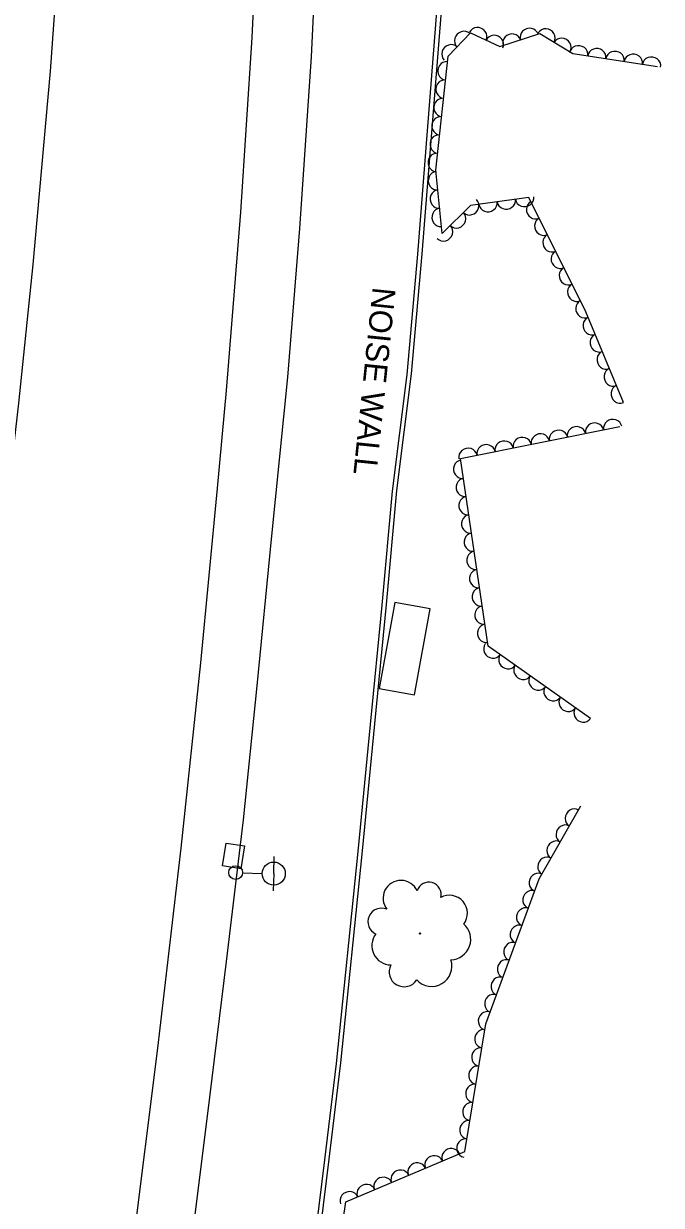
# Model space of a CAD drawing. Extents: x 1722896 to 1754269, y 648279 to 666297.
# Drawn here: x 1725869 to 1726007.3, y 660477.3 to 660733.7 of the extents above; entities that cross this region are included whole.
import ezdxf

# ---------------------------------------------------------------- set-up
doc = ezdxf.new("R2010")
doc.units = 0
for name, color, linetype in [('DESIGN - CENTERLINE - Proposed Text', 7, 'Continuous'), ('DESIGN - SCRATCH - User 1', 7, 'Continuous'), ('SURVEY - CENTERLINE - Preliminary Text', 7, 'Continuous'), ('SURVEY - DRAINAGE - Natural Features', 7, 'Continuous'), ('SURVEY - DTM - Breaklines', 7, 'Continuous'), ('SURVEY - VEGETATION - Features with Text', 7, 'Continuous')]:
    doc.layers.add(name, color=color, linetype=linetype)

msp = doc.modelspace()

# ---------------------------------------------------------------- linework, layer by layer
at = {"layer": 'DESIGN - CENTERLINE - Proposed Text'}
msp.add_lwpolyline([(1725953.72, 660588.08), (1725957.12, 660606.72), (1725949.49, 660608.12), (1725946.09, 660589.48)], close=True, dxfattribs=at)
at = {"layer": 'DESIGN - SCRATCH - User 1'}
for points in [[(1725964.76, 660812.97), (1725962.41, 660785.08), (1725960.28, 660759.37), (1725958.31, 660733.51), (1725954.36, 660683.66), (1725952.07, 660657.59), (1725948.89, 660632.28), (1725946.62, 660607.52), (1725944.1, 660581.64), (1725941.41, 660554.09), (1725936.71, 660508.09), (1725934.2, 660487.2), (1725929.99, 660453.12), (1725927.54, 660429.25), (1725923.58, 660391.25), (1725922.24, 660377.04), (1725920.23, 660353.6), (1725916.91, 660331.25)], [(1725965.72, 660813.11), (1725963.37, 660785.22), (1725961.24, 660759.5), (1725959.27, 660733.65), (1725955.32, 660683.8), (1725953.03, 660657.73), (1725949.85, 660632.42), (1725947.58, 660607.66), (1725945.06, 660581.78), (1725942.37, 660554.23), (1725937.67, 660508.23), (1725935.16, 660487.34), (1725930.95, 660453.26), (1725928.5, 660429.39), (1725924.54, 660391.39), (1725923.2, 660377.18), (1725921.19, 660353.74), (1725917.87, 660331.39)]]:
    msp.add_lwpolyline(points, dxfattribs=at)
at = {"layer": 'SURVEY - CENTERLINE - Preliminary Text'}
for points in [[(1725935.58, 660925.69), (1725936.15, 660897.94), (1725936, 660866.99), (1725935.07, 660826.95), (1725934.27, 660798.6), (1725933.12, 660764.62), (1725931.32, 660726.5), (1725928.82, 660689.24), (1725926.15, 660657.03), (1725922.66, 660621.88), (1725919.53, 660590.04), (1725916.58, 660560.97), (1725912.87, 660530.26), (1725908.78, 660496.64), (1725905.43, 660470.14), (1725900.97, 660436.07), (1725896.61, 660407.57), (1725892.97, 660380.74), (1725888.51, 660352.3), (1725884.1, 660319.32), (1725883.17, 660311.92)], [(1725920.61, 660776.1), (1725918.46, 660730.72), (1725916, 660692.82), (1725912.9, 660654.12), (1725910.95, 660632.91), (1725907.34, 660595.01), (1725903.04, 660554.81), (1725898.03, 660511.45), (1725892.58, 660468.17), (1725885.05, 660415.8), (1725878.51, 660368.95), (1725872.64, 660327.43), (1725869.72, 660308.32)], [(1725877.07, 660756.76), (1725874.7, 660723.38), (1725870.94, 660681.46), (1725867.86, 660651.37), (1725864.35, 660620.91), (1725861.38, 660596.31), (1725857.42, 660565.4), (1725853.11, 660531.78), (1725848.11, 660498.65), (1725844, 660471.94), (1725838.78, 660438.33), (1725833.72, 660405.89), (1725828.67, 660374.15), (1725823, 660339.96), (1725818.34, 660310.94), (1725816.17, 660296.26)]]:
    msp.add_lwpolyline(points, dxfattribs=at)
at = {"layer": 'SURVEY - DRAINAGE - Natural Features'}
msp.add_line((1725914.48, 660553.14), (1725914.48, 660553.14), dxfattribs=at)
msp.add_lwpolyline([(1725912.9, 660555.93), (1725916.85, 660555.3), (1725916.05, 660550.36), (1725912.1, 660550.99), (1725912.9, 660555.93)], dxfattribs=at)
at = {"layer": 'SURVEY - DTM - Breaklines'}
for p, q in [((1725923.2, 660549.3), (1725923.3, 660553.04)), ((1725916.45, 660549.48), (1725920.7, 660549.36)), ((1725923.2, 660549.3), (1725923.09, 660545.55))]:
    msp.add_line(p, q, dxfattribs=at)
for centre, radius in [((1725914.95, 660549.52), 1.5), ((1725923.2, 660549.3), 2.5)]:
    msp.add_circle(centre, radius, dxfattribs=at)
at = {"layer": 'SURVEY - VEGETATION - Features with Text'}
for points in [[(1725999.01, 660651.5), (1725990.9, 660671.19), (1725978.54, 660696.02), (1725965.87, 660694.24), (1725959.74, 660688.15), (1725958.36, 660701.9), (1725960.99, 660726.63), (1725965.88, 660731.74), (1725972.24, 660728.73), (1725980.87, 660731.55), (1725988.05, 660727.24), (1726006.41, 660724.39)], [(1725991.89, 660582.93), (1725969.68, 660598.68), (1725963.72, 660639.39), (1725998.26, 660646.28)], [(1725978.25, 660457.71), (1725954.92, 660443.35), (1725934.72, 660449.74), (1725938.86, 660478.12), (1725964.63, 660489.04), (1725969.21, 660516.73), (1725980.76, 660548.14), (1725989.82, 660564.03)]]:
    msp.add_lwpolyline(points, dxfattribs=at)
msp.add_circle((1725954.94, 660536.31), 0.135, dxfattribs=at)
for centre, radius, start, end in [((1725950.78, 660543.95), 3.87, 24.6188, 218.0385), ((1725956.85, 660544.8), 2.66, 344.5981, 163.3437), ((1725961.31, 660540.71), 3.88, 322.4819, 119.2709), ((1725946.59, 660538.85), 2.95, 67.2374, 244.5566), ((1725961.5, 660535.02), 4.42, 271.5347, 49.0589), ((1725948.64, 660533.65), 4.17, 142.5245, 269.3702), ((1725957.45, 660529.22), 4.39, 222.4305, 18.269), ((1725951.47, 660527.99), 3.24, 152.6834, 327.6837)]:
    msp.add_arc(centre, radius, start, end, dxfattribs=at)
for centre, major_axis in [((1725967.47, 660730.99), (1.81, -0.85)), ((1725978.63, 660730.82), (1.9, 0.62)), ((1725982.28, 660730.7), (1.71, -1.03)), ((1725964.33, 660730.12), (1.38, 1.44)), ((1725971.09, 660729.28), (1.81, -0.85)), ((1725974.83, 660729.58), (1.9, 0.62)), ((1725985.71, 660728.64), (1.71, -1.03)), ((1725961.56, 660727.23), (1.38, 1.44)), ((1725989.31, 660727.05), (1.98, -0.31)), ((1725993.26, 660726.43), (1.98, -0.31)), ((1725997.21, 660725.82), (1.98, -0.31)), ((1725960.65, 660723.48), (0.21, 1.99)), ((1726001.17, 660725.21), (1.98, -0.31)), ((1726005.12, 660724.59), (1.98, -0.31)), ((1725960.23, 660719.51), (0.21, 1.99)), ((1725959.81, 660715.53), (0.21, 1.99)), ((1725959.38, 660711.55), (0.21, 1.99)), ((1725958.96, 660707.57), (0.21, 1.99)), ((1725958.54, 660703.6), (0.21, 1.99)), ((1725958.59, 660699.62), (-0.2, 1.99)), ((1725958.99, 660695.64), (-0.2, 1.99)), ((1725965.75, 660694.13), (-1.42, -1.41)), ((1725969.67, 660694.77), (-1.98, -0.28)), ((1725973.63, 660695.33), (-1.98, -0.28)), ((1725977.59, 660695.89), (-1.98, -0.28)), ((1725979.9, 660693.31), (-0.89, 1.79)), ((1725959.39, 660691.66), (-0.2, 1.99)), ((1725962.91, 660691.3), (-1.42, -1.41)), ((1725960.08, 660688.48), (-1.42, -1.41)), ((1725981.68, 660689.73), (-0.89, 1.79)), ((1725983.46, 660686.14), (-0.89, 1.79)), ((1725985.24, 660682.56), (-0.89, 1.79)), ((1725987.02, 660678.98), (-0.89, 1.79)), ((1725988.81, 660675.4), (-0.89, 1.79)), ((1725990.59, 660671.82), (-0.89, 1.79)), ((1725992.16, 660668.14), (-0.76, 1.85)), ((1725993.68, 660664.44), (-0.76, 1.85)), ((1725995.2, 660660.74), (-0.76, 1.85)), ((1725996.73, 660657.05), (-0.76, 1.85)), ((1725998.25, 660653.35), (-0.76, 1.85)), ((1725996.7, 660645.97), (1.96, 0.39)), ((1725984.93, 660643.62), (1.96, 0.39)), ((1725988.85, 660644.4), (1.96, 0.39)), ((1725992.78, 660645.19), (1.96, 0.39)), ((1725973.16, 660641.27), (1.96, 0.39)), ((1725977.09, 660642.06), (1.96, 0.39)), ((1725981.01, 660642.84), (1.96, 0.39)), ((1725965.32, 660639.71), (1.96, 0.39)), ((1725969.24, 660640.49), (1.96, 0.39)), ((1725964.07, 660637.04), (-0.29, 1.98)), ((1725964.65, 660633.08), (-0.29, 1.98)), ((1725965.23, 660629.13), (-0.29, 1.98)), ((1725965.8, 660625.17), (-0.29, 1.98)), ((1725966.38, 660621.21), (-0.29, 1.98)), ((1725966.96, 660617.25), (-0.29, 1.98)), ((1725967.54, 660613.29), (-0.29, 1.98)), ((1725968.12, 660609.34), (-0.29, 1.98)), ((1725968.7, 660605.38), (-0.29, 1.98)), ((1725969.28, 660601.42), (-0.29, 1.98)), ((1725970.68, 660597.97), (-1.63, 1.16)), ((1725973.95, 660595.65), (-1.63, 1.16)), ((1725977.21, 660593.34), (-1.63, 1.16)), ((1725980.47, 660591.02), (-1.63, 1.16)), ((1725983.73, 660588.71), (-1.63, 1.16)), ((1725987, 660586.4), (-1.63, 1.16)), ((1725990.26, 660584.08), (-1.63, 1.16)), ((1725988.3, 660561.36), (0.99, 1.74)), ((1725986.32, 660557.88), (0.99, 1.74)), ((1725984.34, 660554.41), (0.99, 1.74)), ((1725982.36, 660550.93), (0.99, 1.74)), ((1725980.49, 660547.4), (0.69, 1.88)), ((1725979.11, 660543.65), (0.69, 1.88)), ((1725977.73, 660539.89), (0.69, 1.88)), ((1725976.35, 660536.14), (0.69, 1.88)), ((1725974.97, 660532.39), (0.69, 1.88)), ((1725973.59, 660528.63), (0.69, 1.88)), ((1725972.21, 660524.88), (0.69, 1.88)), ((1725970.83, 660521.12), (0.69, 1.88)), ((1725969.45, 660517.37), (0.69, 1.88)), ((1725968.67, 660513.46), (0.33, 1.97)), ((1725968.02, 660509.51), (0.33, 1.97)), ((1725967.36, 660505.56), (0.33, 1.97)), ((1725966.71, 660501.62), (0.33, 1.97)), ((1725966.06, 660497.67), (0.33, 1.97)), ((1725965.4, 660493.72), (0.33, 1.97)), ((1725964.75, 660489.78), (0.33, 1.97)), ((1725961.64, 660487.77), (1.84, 0.78)), ((1725954.27, 660484.65), (1.84, 0.78)), ((1725957.95, 660486.21), (1.84, 0.78)), ((1725950.59, 660483.09), (1.84, 0.78)), ((1725943.22, 660479.97), (1.84, 0.78)), ((1725946.9, 660481.53), (1.84, 0.78)), ((1725939.54, 660478.41), (1.84, 0.78))]:
    msp.add_ellipse(centre, major_axis=major_axis, ratio=0.940188, start_param=0, end_param=3.141593, dxfattribs=at)

# ---------------------------------------------------------------- texts
at = {"layer": 'DESIGN - SCRATCH - User 1'}
msp.add_text('NOISE WALL', height=5, rotation=264.071, dxfattribs=at).set_placement((1725944.69, 660676.69))

doc.saveas('drawing.dxf')
